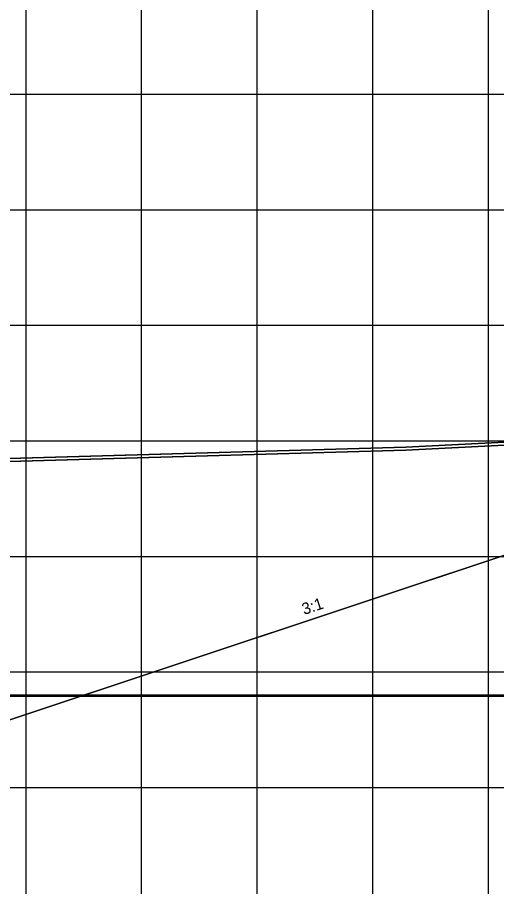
# Model space of a CAD drawing. Extents: x 1131015 to 1136271, y 133453 to 174329.
# Drawn here: x 1131369.7 to 1131411.1, y 166151.1 to 166226.3 of the extents above; entities that cross this region are included whole.
import ezdxf

# ---------------------------------------------------------------- set-up
doc = ezdxf.new("R2010")
doc.units = 0
for name, color, linetype in [('DESIGN - EARTHWORK - Shapes', 7, 'Continuous'), ('DESIGN - SCRATCH - User 1', 7, 'Continuous'), ('DESIGN - SHEET - Light Grid', 7, 'Continuous'), ('DESIGN - SHEET - Linework', 7, 'Continuous'), ('DESIGN - TYPICAL - Finished Grade and Subgrade', 7, 'Continuous'), ('DESIGN - TYPICAL - Finished Grade Slopes Text', 7, 'Continuous'), ('SURVEY - GROUND - Bottom of Topsoil Layer', 7, 'Continuous'), ('SURVEY - GROUND - Top of Ground', 7, 'Continuous')]:
    doc.layers.add(name, color=color, linetype=linetype)

msp = doc.modelspace()

# ---------------------------------------------------------------- linework, layer by layer
at = {"layer": 'DESIGN - EARTHWORK - Shapes'}
for points in [[(1131294.437, 166185.986), (1131325.083, 166186.775), (1131329.161, 166186.916), (1131340.456, 166187.138), (1131359.226, 166187.505), (1131364.895, 166187.747), (1131403.296, 166188.86), (1131411.833, 166189.282), (1131437.749, 166190.614), (1131446.075, 166191.164), (1131447.011, 166191.476), (1131437.749, 166190.864), (1131411.833, 166189.532), (1131403.296, 166189.11), (1131364.895, 166187.997), (1131359.226, 166187.755), (1131340.456, 166187.388), (1131329.161, 166187.166), (1131325.083, 166187.025), (1131294.437, 166186.236)], [(1131294.437, 166185.986), (1131325.083, 166186.775), (1131329.161, 166186.916), (1131340.456, 166187.138), (1131359.226, 166187.505), (1131364.895, 166187.747), (1131403.296, 166188.86), (1131411.833, 166189.282), (1131437.749, 166190.614), (1131446.075, 166191.164), (1131447.011, 166191.476), (1131437.749, 166190.864), (1131411.833, 166189.532), (1131403.296, 166189.11), (1131364.895, 166187.997), (1131359.226, 166187.755), (1131340.456, 166187.388), (1131329.161, 166187.166), (1131325.083, 166187.025), (1131294.437, 166186.236)], [(1131294.437, 166185.986), (1131325.083, 166186.775), (1131329.161, 166186.916), (1131340.456, 166187.138), (1131359.226, 166187.505), (1131364.895, 166187.747), (1131403.296, 166188.86), (1131411.833, 166189.282), (1131437.749, 166190.614), (1131446.075, 166191.164), (1131447.011, 166191.476), (1131437.749, 166190.864), (1131411.833, 166189.532), (1131403.296, 166189.11), (1131364.895, 166187.997), (1131359.226, 166187.755), (1131340.456, 166187.388), (1131329.161, 166187.166), (1131325.083, 166187.025), (1131294.437, 166186.236)], [(1131294.437, 166185.986), (1131325.083, 166186.775), (1131329.161, 166186.916), (1131340.456, 166187.138), (1131359.226, 166187.505), (1131364.895, 166187.747), (1131403.296, 166188.86), (1131411.833, 166189.282), (1131437.749, 166190.614), (1131446.075, 166191.164), (1131447.011, 166191.476), (1131437.749, 166190.864), (1131411.833, 166189.532), (1131403.296, 166189.11), (1131364.895, 166187.997), (1131359.226, 166187.755), (1131340.456, 166187.388), (1131329.161, 166187.166), (1131325.083, 166187.025), (1131294.437, 166186.236)], [(1131294.437, 166185.986), (1131325.083, 166186.775), (1131329.161, 166186.916), (1131340.456, 166187.138), (1131359.226, 166187.505), (1131364.895, 166187.747), (1131403.296, 166188.86), (1131411.833, 166189.282), (1131437.749, 166190.614), (1131446.075, 166191.164), (1131447.011, 166191.476), (1131437.749, 166190.864), (1131411.833, 166189.532), (1131403.296, 166189.11), (1131364.895, 166187.997), (1131359.226, 166187.755), (1131340.456, 166187.388), (1131329.161, 166187.166), (1131325.083, 166187.025), (1131294.437, 166186.236)], [(1131294.437, 166185.986), (1131325.083, 166186.775), (1131329.161, 166186.916), (1131340.456, 166187.138), (1131359.226, 166187.505), (1131364.895, 166187.747), (1131403.296, 166188.86), (1131411.833, 166189.282), (1131437.749, 166190.614), (1131446.075, 166191.164), (1131447.011, 166191.476), (1131437.749, 166190.864), (1131411.833, 166189.532), (1131403.296, 166189.11), (1131364.895, 166187.997), (1131359.226, 166187.755), (1131340.456, 166187.388), (1131329.161, 166187.166), (1131325.083, 166187.025), (1131294.437, 166186.236)], [(1131294.437, 166185.986), (1131325.083, 166186.775), (1131329.161, 166186.916), (1131340.456, 166187.138), (1131359.226, 166187.505), (1131364.895, 166187.747), (1131403.296, 166188.86), (1131411.833, 166189.282), (1131437.749, 166190.614), (1131446.075, 166191.164), (1131447.011, 166191.476), (1131437.749, 166190.864), (1131411.833, 166189.532), (1131403.296, 166189.11), (1131364.895, 166187.997), (1131359.226, 166187.755), (1131340.456, 166187.388), (1131329.161, 166187.166), (1131325.083, 166187.025), (1131294.437, 166186.236)], [(1131294.437, 166185.986), (1131325.083, 166186.775), (1131329.161, 166186.916), (1131340.456, 166187.138), (1131359.226, 166187.505), (1131364.895, 166187.747), (1131403.296, 166188.86), (1131411.833, 166189.282), (1131437.749, 166190.614), (1131446.075, 166191.164), (1131447.011, 166191.476), (1131437.749, 166190.864), (1131411.833, 166189.532), (1131403.296, 166189.11), (1131364.895, 166187.997), (1131359.226, 166187.755), (1131340.456, 166187.388), (1131329.161, 166187.166), (1131325.083, 166187.025), (1131294.437, 166186.236)], [(1131294.437, 166185.986), (1131325.083, 166186.775), (1131329.161, 166186.916), (1131340.456, 166187.138), (1131359.226, 166187.505), (1131364.895, 166187.747), (1131403.296, 166188.86), (1131411.833, 166189.282), (1131437.749, 166190.614), (1131446.075, 166191.164), (1131447.011, 166191.476), (1131437.749, 166190.864), (1131411.833, 166189.532), (1131403.296, 166189.11), (1131364.895, 166187.997), (1131359.226, 166187.755), (1131340.456, 166187.388), (1131329.161, 166187.166), (1131325.083, 166187.025), (1131294.437, 166186.236)], [(1131294.437, 166185.986), (1131325.083, 166186.775), (1131329.161, 166186.916), (1131340.456, 166187.138), (1131359.226, 166187.505), (1131364.895, 166187.747), (1131403.296, 166188.86), (1131411.833, 166189.282), (1131437.749, 166190.614), (1131446.075, 166191.164), (1131447.011, 166191.476), (1131437.749, 166190.864), (1131411.833, 166189.532), (1131403.296, 166189.11), (1131364.895, 166187.997), (1131359.226, 166187.755), (1131340.456, 166187.388), (1131329.161, 166187.166), (1131325.083, 166187.025), (1131294.437, 166186.236)], [(1131294.437, 166185.986), (1131325.083, 166186.775), (1131329.161, 166186.916), (1131340.456, 166187.138), (1131359.226, 166187.505), (1131364.895, 166187.747), (1131403.296, 166188.86), (1131411.833, 166189.282), (1131437.749, 166190.614), (1131446.075, 166191.164), (1131447.011, 166191.476), (1131437.749, 166190.864), (1131411.833, 166189.532), (1131403.296, 166189.11), (1131364.895, 166187.997), (1131359.226, 166187.755), (1131340.456, 166187.388), (1131329.161, 166187.166), (1131325.083, 166187.025), (1131294.437, 166186.236)], [(1131294.437, 166185.986), (1131325.083, 166186.775), (1131329.161, 166186.916), (1131340.456, 166187.138), (1131359.226, 166187.505), (1131364.895, 166187.747), (1131403.296, 166188.86), (1131411.833, 166189.282), (1131437.749, 166190.614), (1131446.075, 166191.164), (1131447.011, 166191.476), (1131437.749, 166190.864), (1131411.833, 166189.532), (1131403.296, 166189.11), (1131364.895, 166187.997), (1131359.226, 166187.755), (1131340.456, 166187.388), (1131329.161, 166187.166), (1131325.083, 166187.025), (1131294.437, 166186.236)], [(1131294.437, 166185.986), (1131325.083, 166186.775), (1131329.161, 166186.916), (1131340.456, 166187.138), (1131359.226, 166187.505), (1131364.895, 166187.747), (1131403.296, 166188.86), (1131411.833, 166189.282), (1131437.749, 166190.614), (1131446.075, 166191.164), (1131447.011, 166191.476), (1131437.749, 166190.864), (1131411.833, 166189.532), (1131403.296, 166189.11), (1131364.895, 166187.997), (1131359.226, 166187.755), (1131340.456, 166187.388), (1131329.161, 166187.166), (1131325.083, 166187.025), (1131294.437, 166186.236)], [(1131294.437, 166185.986), (1131325.083, 166186.775), (1131329.161, 166186.916), (1131340.456, 166187.138), (1131359.226, 166187.505), (1131364.895, 166187.747), (1131403.296, 166188.86), (1131411.833, 166189.282), (1131437.749, 166190.614), (1131446.075, 166191.164), (1131447.011, 166191.476), (1131437.749, 166190.864), (1131411.833, 166189.532), (1131403.296, 166189.11), (1131364.895, 166187.997), (1131359.226, 166187.755), (1131340.456, 166187.388), (1131329.161, 166187.166), (1131325.083, 166187.025), (1131294.437, 166186.236)], [(1131294.437, 166185.986), (1131325.083, 166186.775), (1131329.161, 166186.916), (1131340.456, 166187.138), (1131359.226, 166187.505), (1131364.895, 166187.747), (1131403.296, 166188.86), (1131411.833, 166189.282), (1131437.749, 166190.614), (1131446.075, 166191.164), (1131447.011, 166191.476), (1131437.749, 166190.864), (1131411.833, 166189.532), (1131403.296, 166189.11), (1131364.895, 166187.997), (1131359.226, 166187.755), (1131340.456, 166187.388), (1131329.161, 166187.166), (1131325.083, 166187.025), (1131294.437, 166186.236)], [(1131294.437, 166185.986), (1131325.083, 166186.775), (1131329.161, 166186.916), (1131340.456, 166187.138), (1131359.226, 166187.505), (1131364.895, 166187.747), (1131403.296, 166188.86), (1131411.833, 166189.282), (1131437.749, 166190.614), (1131446.075, 166191.164), (1131447.011, 166191.476), (1131437.749, 166190.864), (1131411.833, 166189.532), (1131403.296, 166189.11), (1131364.895, 166187.997), (1131359.226, 166187.755), (1131340.456, 166187.388), (1131329.161, 166187.166), (1131325.083, 166187.025), (1131294.437, 166186.236)], [(1131294.437, 166185.986), (1131325.083, 166186.775), (1131329.161, 166186.916), (1131340.456, 166187.138), (1131359.226, 166187.505), (1131364.895, 166187.747), (1131403.296, 166188.86), (1131411.833, 166189.282), (1131437.749, 166190.614), (1131446.075, 166191.164), (1131447.011, 166191.476), (1131437.749, 166190.864), (1131411.833, 166189.532), (1131403.296, 166189.11), (1131364.895, 166187.997), (1131359.226, 166187.755), (1131340.456, 166187.388), (1131329.161, 166187.166), (1131325.083, 166187.025), (1131294.437, 166186.236)], [(1131294.437, 166185.986), (1131325.083, 166186.775), (1131329.161, 166186.916), (1131340.456, 166187.138), (1131359.226, 166187.505), (1131364.895, 166187.747), (1131403.296, 166188.86), (1131411.833, 166189.282), (1131437.749, 166190.614), (1131446.075, 166191.164), (1131447.011, 166191.476), (1131437.749, 166190.864), (1131411.833, 166189.532), (1131403.296, 166189.11), (1131364.895, 166187.997), (1131359.226, 166187.755), (1131340.456, 166187.388), (1131329.161, 166187.166), (1131325.083, 166187.025), (1131294.437, 166186.236)], [(1131256.162, 166184.055), (1131312.456, 166165.291), (1131318.934, 166166.91), (1131324.456, 166168.291), (1131328.456, 166168.451), (1131332.456, 166168.531), (1131340.456, 166168.691), (1131348.456, 166168.531), (1131352.456, 166168.451), (1131356.456, 166168.291), (1131361.977, 166166.91), (1131368.456, 166165.291), (1131446.075, 166191.164), (1131437.749, 166190.614), (1131411.833, 166189.282), (1131403.296, 166188.86), (1131364.895, 166187.747), (1131359.226, 166187.505), (1131340.456, 166187.138), (1131329.161, 166186.916), (1131325.083, 166186.775), (1131294.437, 166185.986)], [(1131256.162, 166184.055), (1131312.456, 166165.291), (1131318.934, 166166.91), (1131324.456, 166168.291), (1131328.456, 166168.451), (1131332.456, 166168.531), (1131340.456, 166168.691), (1131348.456, 166168.531), (1131352.456, 166168.451), (1131356.456, 166168.291), (1131361.977, 166166.91), (1131368.456, 166165.291), (1131446.075, 166191.164), (1131437.749, 166190.614), (1131411.833, 166189.282), (1131403.296, 166188.86), (1131364.895, 166187.747), (1131359.226, 166187.505), (1131340.456, 166187.138), (1131329.161, 166186.916), (1131325.083, 166186.775), (1131294.437, 166185.986)], [(1131294.437, 166185.986), (1131325.083, 166186.775), (1131329.161, 166186.916), (1131340.456, 166187.138), (1131359.226, 166187.505), (1131364.895, 166187.747), (1131403.296, 166188.86), (1131411.833, 166189.282), (1131437.749, 166190.614), (1131446.075, 166191.164), (1131368.456, 166165.291), (1131361.977, 166166.91), (1131356.456, 166168.291), (1131352.456, 166168.451), (1131348.456, 166168.531), (1131340.456, 166168.691), (1131332.456, 166168.531), (1131328.456, 166168.451), (1131324.456, 166168.291), (1131318.934, 166166.91), (1131312.456, 166165.291), (1131256.162, 166184.055)], [(1131294.437, 166185.986), (1131325.083, 166186.775), (1131329.161, 166186.916), (1131340.456, 166187.138), (1131359.226, 166187.505), (1131364.895, 166187.747), (1131403.296, 166188.86), (1131411.833, 166189.282), (1131437.749, 166190.614), (1131446.075, 166191.164), (1131368.456, 166165.291), (1131361.977, 166166.91), (1131356.456, 166168.291), (1131352.456, 166168.451), (1131348.456, 166168.531), (1131340.456, 166168.691), (1131332.456, 166168.531), (1131328.456, 166168.451), (1131324.456, 166168.291), (1131318.934, 166166.91), (1131312.456, 166165.291), (1131256.162, 166184.055)], [(1131294.437, 166185.986), (1131325.083, 166186.775), (1131329.161, 166186.916), (1131340.456, 166187.138), (1131359.226, 166187.505), (1131364.895, 166187.747), (1131403.296, 166188.86), (1131411.833, 166189.282), (1131437.749, 166190.614), (1131446.075, 166191.164), (1131368.456, 166165.291), (1131361.977, 166166.91), (1131356.456, 166168.291), (1131352.456, 166168.451), (1131348.456, 166168.531), (1131340.456, 166168.691), (1131332.456, 166168.531), (1131328.456, 166168.451), (1131324.456, 166168.291), (1131318.934, 166166.91), (1131312.456, 166165.291), (1131256.162, 166184.055)], [(1131294.437, 166185.986), (1131325.083, 166186.775), (1131329.161, 166186.916), (1131340.456, 166187.138), (1131359.226, 166187.505), (1131364.895, 166187.747), (1131403.296, 166188.86), (1131411.833, 166189.282), (1131437.749, 166190.614), (1131446.075, 166191.164), (1131368.456, 166165.291), (1131361.977, 166166.91), (1131356.456, 166168.291), (1131352.456, 166168.451), (1131348.456, 166168.531), (1131340.456, 166168.691), (1131332.456, 166168.531), (1131328.456, 166168.451), (1131324.456, 166168.291), (1131318.934, 166166.91), (1131312.456, 166165.291), (1131256.162, 166184.055)], [(1131256.162, 166184.055), (1131312.456, 166165.291), (1131318.934, 166166.91), (1131324.456, 166168.291), (1131328.456, 166168.451), (1131332.456, 166168.531), (1131340.456, 166168.691), (1131348.456, 166168.531), (1131352.456, 166168.451), (1131356.456, 166168.291), (1131361.977, 166166.91), (1131368.456, 166165.291), (1131446.075, 166191.164), (1131437.749, 166190.614), (1131411.833, 166189.282), (1131403.296, 166188.86), (1131364.895, 166187.747), (1131359.226, 166187.505), (1131340.456, 166187.138), (1131329.161, 166186.916), (1131325.083, 166186.775), (1131294.437, 166185.986)], [(1131294.437, 166185.986), (1131325.083, 166186.775), (1131329.161, 166186.916), (1131340.456, 166187.138), (1131359.226, 166187.505), (1131364.895, 166187.747), (1131403.296, 166188.86), (1131411.833, 166189.282), (1131437.749, 166190.614), (1131446.075, 166191.164), (1131368.456, 166165.291), (1131361.977, 166166.91), (1131356.456, 166168.291), (1131352.456, 166168.451), (1131348.456, 166168.531), (1131340.456, 166168.691), (1131332.456, 166168.531), (1131328.456, 166168.451), (1131324.456, 166168.291), (1131318.934, 166166.91), (1131312.456, 166165.291), (1131256.162, 166184.055)], [(1131294.437, 166185.986), (1131325.083, 166186.775), (1131329.161, 166186.916), (1131340.456, 166187.138), (1131359.226, 166187.505), (1131364.895, 166187.747), (1131403.296, 166188.86), (1131411.833, 166189.282), (1131437.749, 166190.614), (1131446.075, 166191.164), (1131368.456, 166165.291), (1131361.977, 166166.91), (1131356.456, 166168.291), (1131352.456, 166168.451), (1131348.456, 166168.531), (1131340.456, 166168.691), (1131332.456, 166168.531), (1131328.456, 166168.451), (1131324.456, 166168.291), (1131318.934, 166166.91), (1131312.456, 166165.291), (1131256.162, 166184.055)], [(1131256.162, 166184.055), (1131312.456, 166165.291), (1131318.934, 166166.91), (1131324.456, 166168.291), (1131328.456, 166168.451), (1131332.456, 166168.531), (1131340.456, 166168.691), (1131348.456, 166168.531), (1131352.456, 166168.451), (1131356.456, 166168.291), (1131361.977, 166166.91), (1131368.456, 166165.291), (1131446.075, 166191.164), (1131437.749, 166190.614), (1131411.833, 166189.282), (1131403.296, 166188.86), (1131364.895, 166187.747), (1131359.226, 166187.505), (1131340.456, 166187.138), (1131329.161, 166186.916), (1131325.083, 166186.775), (1131294.437, 166185.986)], [(1131294.437, 166185.986), (1131325.083, 166186.775), (1131329.161, 166186.916), (1131340.456, 166187.138), (1131359.226, 166187.505), (1131364.895, 166187.747), (1131403.296, 166188.86), (1131411.833, 166189.282), (1131437.749, 166190.614), (1131446.075, 166191.164), (1131368.456, 166165.291), (1131361.977, 166166.91), (1131356.456, 166168.291), (1131352.456, 166168.451), (1131348.456, 166168.531), (1131340.456, 166168.691), (1131332.456, 166168.531), (1131328.456, 166168.451), (1131324.456, 166168.291), (1131318.934, 166166.91), (1131312.456, 166165.291), (1131256.162, 166184.055)], [(1131256.162, 166184.055), (1131312.456, 166165.291), (1131318.934, 166166.91), (1131324.456, 166168.291), (1131328.456, 166168.451), (1131332.456, 166168.531), (1131340.456, 166168.691), (1131348.456, 166168.531), (1131352.456, 166168.451), (1131356.456, 166168.291), (1131361.977, 166166.91), (1131368.456, 166165.291), (1131446.075, 166191.164), (1131437.749, 166190.614), (1131411.833, 166189.282), (1131403.296, 166188.86), (1131364.895, 166187.747), (1131359.226, 166187.505), (1131340.456, 166187.138), (1131329.161, 166186.916), (1131325.083, 166186.775), (1131294.437, 166185.986)], [(1131256.162, 166184.055), (1131312.456, 166165.291), (1131318.934, 166166.91), (1131324.456, 166168.291), (1131328.456, 166168.451), (1131332.456, 166168.531), (1131340.456, 166168.691), (1131348.456, 166168.531), (1131352.456, 166168.451), (1131356.456, 166168.291), (1131361.977, 166166.91), (1131368.456, 166165.291), (1131446.075, 166191.164), (1131437.749, 166190.614), (1131411.833, 166189.282), (1131403.296, 166188.86), (1131364.895, 166187.747), (1131359.226, 166187.505), (1131340.456, 166187.138), (1131329.161, 166186.916), (1131325.083, 166186.775), (1131294.437, 166185.986)], [(1131294.437, 166185.986), (1131325.083, 166186.775), (1131329.161, 166186.916), (1131340.456, 166187.138), (1131359.226, 166187.505), (1131364.895, 166187.747), (1131403.296, 166188.86), (1131411.833, 166189.282), (1131437.749, 166190.614), (1131446.075, 166191.164), (1131368.456, 166165.291), (1131361.977, 166166.91), (1131356.456, 166168.291), (1131352.456, 166168.451), (1131348.456, 166168.531), (1131340.456, 166168.691), (1131332.456, 166168.531), (1131328.456, 166168.451), (1131324.456, 166168.291), (1131318.934, 166166.91), (1131312.456, 166165.291), (1131256.162, 166184.055)], [(1131256.162, 166184.055), (1131312.456, 166165.291), (1131318.934, 166166.91), (1131324.456, 166168.291), (1131328.456, 166168.451), (1131332.456, 166168.531), (1131340.456, 166168.691), (1131348.456, 166168.531), (1131352.456, 166168.451), (1131356.456, 166168.291), (1131361.977, 166166.91), (1131368.456, 166165.291), (1131446.075, 166191.164), (1131437.749, 166190.614), (1131411.833, 166189.282), (1131403.296, 166188.86), (1131364.895, 166187.747), (1131359.226, 166187.505), (1131340.456, 166187.138), (1131329.161, 166186.916), (1131325.083, 166186.775), (1131294.437, 166185.986)], [(1131294.437, 166185.986), (1131325.083, 166186.775), (1131329.161, 166186.916), (1131340.456, 166187.138), (1131359.226, 166187.505), (1131364.895, 166187.747), (1131403.296, 166188.86), (1131411.833, 166189.282), (1131437.749, 166190.614), (1131446.075, 166191.164), (1131368.456, 166165.291), (1131361.977, 166166.91), (1131356.456, 166168.291), (1131352.456, 166168.451), (1131348.456, 166168.531), (1131340.456, 166168.691), (1131332.456, 166168.531), (1131328.456, 166168.451), (1131324.456, 166168.291), (1131318.934, 166166.91), (1131312.456, 166165.291), (1131256.162, 166184.055)], [(1131256.162, 166184.055), (1131312.456, 166165.291), (1131318.934, 166166.91), (1131324.456, 166168.291), (1131328.456, 166168.451), (1131332.456, 166168.531), (1131340.456, 166168.691), (1131348.456, 166168.531), (1131352.456, 166168.451), (1131356.456, 166168.291), (1131361.977, 166166.91), (1131368.456, 166165.291), (1131446.075, 166191.164), (1131437.749, 166190.614), (1131411.833, 166189.282), (1131403.296, 166188.86), (1131364.895, 166187.747), (1131359.226, 166187.505), (1131340.456, 166187.138), (1131329.161, 166186.916), (1131325.083, 166186.775), (1131294.437, 166185.986)], [(1131294.437, 166185.986), (1131325.083, 166186.775), (1131329.161, 166186.916), (1131340.456, 166187.138), (1131359.226, 166187.505), (1131364.895, 166187.747), (1131403.296, 166188.86), (1131411.833, 166189.282), (1131437.749, 166190.614), (1131446.075, 166191.164), (1131368.456, 166165.291), (1131361.977, 166166.91), (1131356.456, 166168.291), (1131352.456, 166168.451), (1131348.456, 166168.531), (1131340.456, 166168.691), (1131332.456, 166168.531), (1131328.456, 166168.451), (1131324.456, 166168.291), (1131318.934, 166166.91), (1131312.456, 166165.291), (1131256.162, 166184.055)]]:
    msp.add_lwpolyline(points, dxfattribs=at)
at = {"layer": 'DESIGN - SCRATCH - User 1'}
for p, q in [((1131340.456, 166167.655), (1131786.529, 166167.655)), ((1131340.456, 166167.555), (1131786.529, 166167.555))]:
    msp.add_line(p, q, dxfattribs=at)
at = {"layer": 'DESIGN - SHEET - Light Grid'}
msp.add_line((1131340.456, 166167.655), (1131640.456, 166167.655), dxfattribs=at)
at = {"layer": 'DESIGN - SHEET - Linework'}
for p, q in [((1131370.456, 166109.655), (1131370.456, 166319.655)), ((1131380.456, 166109.655), (1131380.456, 166319.655)), ((1131390.456, 166109.655), (1131390.456, 166319.655)), ((1131400.456, 166109.655), (1131400.456, 166319.655)), ((1131410.456, 166109.655), (1131410.456, 166319.655)), ((1131190.456, 166219.655), (1131490.456, 166219.655)), ((1131190.456, 166209.655), (1131490.456, 166209.655)), ((1131190.456, 166199.655), (1131490.456, 166199.655)), ((1131190.456, 166189.655), (1131490.456, 166189.655)), ((1131190.456, 166179.655), (1131490.456, 166179.655)), ((1131190.456, 166169.655), (1131490.456, 166169.655)), ((1131190.456, 166159.655), (1131490.456, 166159.655))]:
    msp.add_line(p, q, dxfattribs=at)
at = {"layer": 'DESIGN - TYPICAL - Finished Grade and Subgrade'}
msp.add_line((1131368.456, 166165.291), (1131447.011, 166191.476), dxfattribs=at)
at = {"layer": 'SURVEY - GROUND - Bottom of Topsoil Layer'}
for p, q in [((1131403.296, 166188.86), (1131411.833, 166189.282)), ((1131364.895, 166187.747), (1131403.296, 166188.86))]:
    msp.add_line(p, q, dxfattribs=at)
at = {"layer": 'SURVEY - GROUND - Top of Ground'}
for p, q in [((1131364.895, 166187.997), (1131403.296, 166189.11)), ((1131403.296, 166189.11), (1131411.833, 166189.532))]:
    msp.add_line(p, q, dxfattribs=at)

# ---------------------------------------------------------------- texts
at = {"layer": 'DESIGN - TYPICAL - Finished Grade Slopes Text'}
msp.add_text('3:1', height=1, rotation=18.43495, dxfattribs=at).set_placement((1131394.499, 166174.578))

doc.saveas('drawing.dxf')
